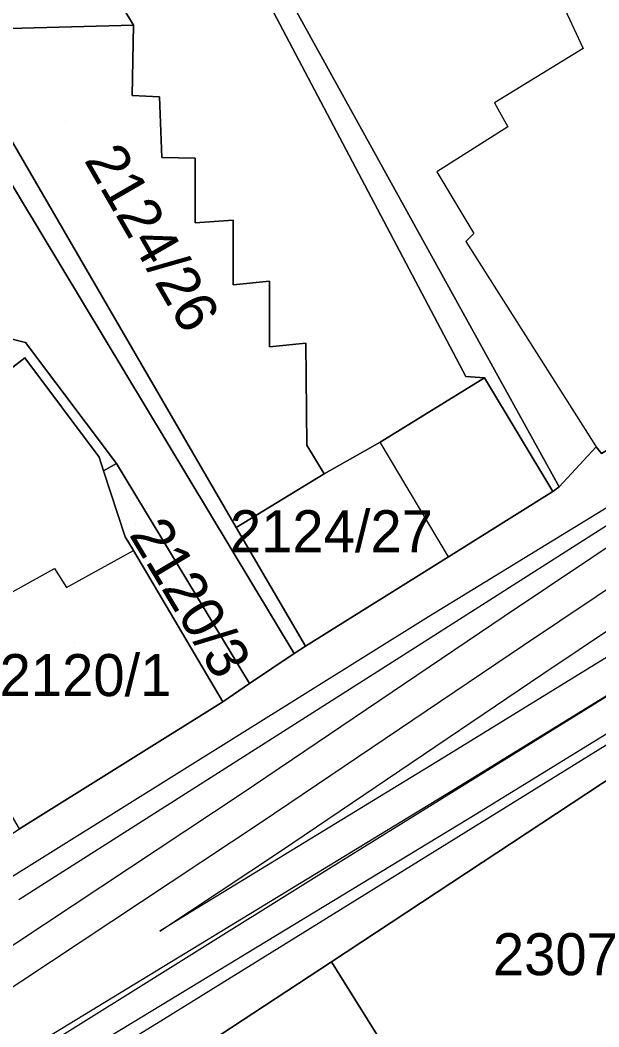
# Model space of a CAD drawing. Extents: x -263423 to -261326, y -1240067 to -1237864.
# Drawn here: x -262620.82 to -262593.27, y -1238897.85 to -1238849.92 of the extents above; entities that cross this region are included whole.
import ezdxf

# ---------------------------------------------------------------- set-up
doc = ezdxf.new("R2010")
doc.units = 0
for name, color, linetype in [('body_kn', 7, 'Continuous'), ('kladpar_druhypozemkov', 7, 'Continuous'), ('kladpar_hranice', 7, 'Continuous'), ('kladpar_parcelnecisla', 7, 'Continuous'), ('kladpar_plochy', 7, 'Continuous'), ('tarchy_linie', 7, 'Continuous'), ('zappar_hrandruhpozemk', 7, 'Continuous')]:
    doc.layers.add(name, color=color, linetype=linetype)

msp = doc.modelspace()

# ---------------------------------------------------------------- linework, layer by layer
at = {"layer": 'body_kn'}
for p, q in [((-262615.43, -1238850.16), (-262615.43, -1238850.16)), ((-262615.43, -1238850.16), (-262615.43, -1238850.16)), ((-262594.02, -1238851.27), (-262594.02, -1238851.27)), ((-262615.48, -1238853.51), (-262615.48, -1238853.51)), ((-262614.19, -1238853.56), (-262614.19, -1238853.56)), ((-262598.23, -1238853.85), (-262598.23, -1238853.85)), ((-262597.6, -1238855), (-262597.6, -1238855)), ((-262614.07, -1238856.45), (-262614.07, -1238856.45)), ((-262612.48, -1238856.48), (-262612.48, -1238856.48)), ((-262600.98, -1238857.14), (-262600.98, -1238857.14)), ((-262610.68, -1238859.44), (-262610.68, -1238859.44)), ((-262612.48, -1238859.56), (-262612.48, -1238859.56)), ((-262599.22, -1238860.08), (-262599.22, -1238860.08)), ((-262599.6, -1238860.46), (-262599.6, -1238860.46)), ((-262610.68, -1238862.52), (-262610.68, -1238862.52)), ((-262608.94, -1238862.35), (-262608.94, -1238862.35)), ((-262620.57, -1238865.27), (-262620.57, -1238865.27)), ((-262608.94, -1238865.47), (-262608.94, -1238865.47)), ((-262607.21, -1238865.3), (-262607.21, -1238865.3)), ((-262620.59, -1238866), (-262620.59, -1238866)), ((-262599.6, -1238866.89), (-262599.6, -1238866.89)), ((-262598.71, -1238866.94), (-262598.71, -1238866.94)), ((-262607.17, -1238870.16), (-262607.17, -1238870.16)), ((-262603.68, -1238870.01), (-262603.68, -1238870.01)), ((-262603.68, -1238870.01), (-262603.68, -1238870.01)), ((-262593.39, -1238870.23), (-262593.39, -1238870.23)), ((-262617.06, -1238870.73), (-262617.06, -1238870.73)), ((-262616.85, -1238871.37), (-262616.85, -1238871.37)), ((-262616.23, -1238871.03), (-262616.23, -1238871.03)), ((-262616.23, -1238871.03), (-262616.23, -1238871.03)), ((-262606.34, -1238871.51), (-262606.34, -1238871.51)), ((-262595.45, -1238872.36), (-262595.45, -1238872.36)), ((-262595.16, -1238872.13), (-262595.16, -1238872.13)), ((-262610.53, -1238874.07), (-262610.53, -1238874.07)), ((-262615.82, -1238874.51), (-262615.82, -1238874.51)), ((-262615.43, -1238875.17), (-262615.43, -1238875.17)), ((-262600.42, -1238875.47), (-262600.42, -1238875.47)), ((-262600.42, -1238875.47), (-262600.42, -1238875.47)), ((-262619.18, -1238876.03), (-262619.18, -1238876.03)), ((-262618.62, -1238876.93), (-262618.62, -1238876.93)), ((-262601.37, -1238878.32), (-262601.37, -1238878.32)), ((-262597.77, -1238878.3), (-262597.77, -1238878.3)), ((-262607.24, -1238879.73), (-262607.24, -1238879.73)), ((-262602.4, -1238880.03), (-262602.4, -1238880.03)), ((-262596.85, -1238879.67), (-262596.85, -1238879.67)), ((-262607.78, -1238880.08), (-262607.78, -1238880.08)), ((-262609.9, -1238881.5), (-262609.9, -1238881.5)), ((-262595.93, -1238881.04), (-262595.93, -1238881.04)), ((-262611.17, -1238882.38), (-262611.17, -1238882.38)), ((-262600.7, -1238885.06), (-262600.7, -1238885.06)), ((-262610.25, -1238886.73), (-262610.25, -1238886.73)), ((-262599.89, -1238886.38), (-262599.89, -1238886.38)), ((-262599.08, -1238887.7), (-262599.08, -1238887.7)), ((-262609.34, -1238888.11), (-262609.34, -1238888.11)), ((-262608.43, -1238889.49), (-262608.43, -1238889.49)), ((-262606.47, -1238890.55), (-262606.47, -1238890.55)), ((-262612.97, -1238892.55), (-262612.97, -1238892.55)), ((-262614.17, -1238893.29), (-262614.17, -1238893.29)), ((-262605.99, -1238894.76), (-262605.99, -1238894.76)), ((-262605.99, -1238894.76), (-262605.99, -1238894.76)), ((-262614.32, -1238897.69), (-262614.32, -1238897.69))]:
    msp.add_line(p, q, dxfattribs=at)
at = {"layer": 'kladpar_druhypozemkov'}
for p, q in [((-262618.67, -1238854.75), (-262618.67, -1238854.75)), ((-262605.57, -1238873.15), (-262605.57, -1238873.15)), ((-262615.33, -1238873.86), (-262615.33, -1238873.86)), ((-262618.24, -1238879.57), (-262618.24, -1238879.57)), ((-262594.93, -1238893.19), (-262594.93, -1238893.19))]:
    msp.add_line(p, q, dxfattribs=at)
at = {"layer": 'kladpar_hranice'}
for points in [[(-262632.4, -1238841.79), (-262631.28, -1238841.04), (-262629.14, -1238844.58), (-262620.85, -1238858.34), (-262607.78, -1238880.08), (-262609.9, -1238881.5), (-262616.23, -1238871.03), (-262620.57, -1238865.27), (-262624.18, -1238864.36), (-262632.53, -1238870.22), (-262636.08, -1238864.32), (-262640.99, -1238856.17), (-262644.76, -1238849.97), (-262643.48, -1238849.09), (-262632.4, -1238841.79)], [(-262620.79, -1238841.25), (-262615.43, -1238850.16), (-262624.29, -1238850.39), (-262610.53, -1238874.07), (-262607.24, -1238879.73), (-262607.78, -1238880.08), (-262620.85, -1238858.34), (-262629.14, -1238844.58)], [(-262613.11, -1238841.28), (-262599.6, -1238866.89), (-262598.71, -1238866.94), (-262603.68, -1238870.01), (-262606.34, -1238871.51), (-262607.17, -1238870.16), (-262607.21, -1238865.3), (-262608.94, -1238865.47), (-262608.94, -1238862.35), (-262610.68, -1238862.52), (-262610.68, -1238859.44), (-262612.48, -1238859.56), (-262612.48, -1238856.48), (-262614.07, -1238856.45), (-262614.19, -1238853.56), (-262615.48, -1238853.51), (-262615.43, -1238850.16), (-262620.79, -1238841.25)], [(-262607.9, -1238849.07), (-262595.16, -1238872.13), (-262595.45, -1238872.36), (-262598.71, -1238866.94), (-262599.6, -1238866.89), (-262613.11, -1238841.28)], [(-262591.08, -1238841.35), (-262590.76, -1238842.19), (-262581.61, -1238863.19), (-262589.25, -1238867.84), (-262589.13, -1238868.16), (-262593.14, -1238870.55), (-262593.39, -1238870.23), (-262595.16, -1238872.13), (-262607.9, -1238849.07), (-262597.3, -1238844.2), (-262591.08, -1238841.35)], [(-262654.17, -1238910.01), (-262633.28, -1238896.48), (-262622.89, -1238889.74), (-262620.85, -1238888.42), (-262611.17, -1238882.38), (-262609.9, -1238881.5), (-262607.78, -1238880.08), (-262607.24, -1238879.73), (-262600.42, -1238875.47), (-262595.45, -1238872.36), (-262595.16, -1238872.13), (-262593.39, -1238870.23), (-262593.14, -1238870.55), (-262589.13, -1238868.16), (-262589.25, -1238867.84), (-262581.61, -1238863.19), (-262579.7, -1238862.06), (-262569.19, -1238855.64), (-262558.49, -1238849.04)], [(-262615.43, -1238850.16), (-262615.48, -1238853.51), (-262614.19, -1238853.56), (-262614.07, -1238856.45), (-262612.48, -1238856.48), (-262612.48, -1238859.56), (-262610.68, -1238859.44), (-262610.68, -1238862.52), (-262608.94, -1238862.35), (-262608.94, -1238865.47), (-262607.21, -1238865.3), (-262607.17, -1238870.16), (-262606.34, -1238871.51), (-262610.53, -1238874.07), (-262624.29, -1238850.39), (-262615.43, -1238850.16)], [(-262540.89, -1238854.82), (-262541.72, -1238854.43), (-262557.89, -1238864.37), (-262574.14, -1238874.43), (-262590.25, -1238884.37), (-262605.99, -1238894.76), (-262616.63, -1238901.74), (-262618.99, -1238903.25), (-262629.56, -1238909.6), (-262632.87, -1238911.62), (-262637.6, -1238916.48), (-262640.42, -1238920.47), (-262640.17, -1238922.25), (-262639.74, -1238923.4), (-262644.72, -1238918.72), (-262652.22, -1238911.8)], [(-262625.37, -1238880.7), (-262627.63, -1238877.95), (-262628.83, -1238876.47), (-262633.36, -1238870.78), (-262632.53, -1238870.22), (-262624.18, -1238864.36), (-262620.57, -1238865.27), (-262616.23, -1238871.03), (-262616.85, -1238871.37), (-262617.06, -1238870.73), (-262620.59, -1238866), (-262625.7, -1238869.97), (-262627.77, -1238867.3), (-262631.67, -1238870.33), (-262629.8, -1238873.15), (-262625.37, -1238880.7)], [(-262620.85, -1238888.42), (-262625.37, -1238880.7), (-262629.8, -1238873.15), (-262631.67, -1238870.33), (-262627.77, -1238867.3), (-262625.7, -1238869.97), (-262620.59, -1238866), (-262617.06, -1238870.73), (-262616.85, -1238871.37), (-262615.82, -1238874.51), (-262615.43, -1238875.17), (-262611.17, -1238882.38), (-262620.85, -1238888.42)], [(-262603.68, -1238870.01), (-262598.71, -1238866.94), (-262595.45, -1238872.36), (-262600.42, -1238875.47), (-262607.24, -1238879.73), (-262610.53, -1238874.07), (-262606.34, -1238871.51), (-262603.68, -1238870.01)], [(-262616.23, -1238871.03), (-262609.9, -1238881.5), (-262611.17, -1238882.38), (-262615.43, -1238875.17), (-262615.82, -1238874.51), (-262616.85, -1238871.37), (-262616.23, -1238871.03)], [(-262590.25, -1238884.37), (-262582.79, -1238896.31), (-262577.83, -1238904.17), (-262580.44, -1238905.74), (-262585.27, -1238898.01), (-262598.59, -1238906.64), (-262600.53, -1238903.57), (-262600.78, -1238903.12), (-262605.99, -1238894.76), (-262590.25, -1238884.37)], [(-262605.99, -1238894.76), (-262600.78, -1238903.12), (-262600.53, -1238903.57), (-262604.16, -1238905.83), (-262605.1, -1238904.43), (-262609.12, -1238907.01), (-262610.06, -1238905.67), (-262612.03, -1238906.93), (-262610.97, -1238908.71), (-262611.92, -1238909.28), (-262612.99, -1238907.55), (-262616.63, -1238901.74), (-262605.99, -1238894.76)]]:
    msp.add_lwpolyline(points, dxfattribs=at)
at = {"layer": 'kladpar_plochy'}
for points in [[(-262632.4, -1238841.79), (-262631.28, -1238841.04), (-262629.14, -1238844.58), (-262620.85, -1238858.34), (-262607.78, -1238880.08), (-262609.9, -1238881.5), (-262616.23, -1238871.03), (-262620.57, -1238865.27), (-262624.18, -1238864.36), (-262632.53, -1238870.22), (-262636.08, -1238864.32), (-262640.99, -1238856.17), (-262644.76, -1238849.97), (-262643.48, -1238849.09)], [(-262591.08, -1238841.35), (-262590.76, -1238842.19), (-262581.61, -1238863.19), (-262589.25, -1238867.84), (-262589.13, -1238868.16), (-262593.14, -1238870.55), (-262593.39, -1238870.23), (-262595.16, -1238872.13), (-262607.9, -1238849.07), (-262597.3, -1238844.2)], [(-262615.43, -1238850.16), (-262615.48, -1238853.51), (-262614.19, -1238853.56), (-262614.07, -1238856.45), (-262612.48, -1238856.48), (-262612.48, -1238859.56), (-262610.68, -1238859.44), (-262610.68, -1238862.52), (-262608.94, -1238862.35), (-262608.94, -1238865.47), (-262607.21, -1238865.3), (-262607.17, -1238870.16), (-262606.34, -1238871.51), (-262610.53, -1238874.07), (-262624.29, -1238850.39)], [(-262625.37, -1238880.7), (-262627.63, -1238877.95), (-262628.83, -1238876.47), (-262633.36, -1238870.78), (-262632.53, -1238870.22), (-262624.18, -1238864.36), (-262620.57, -1238865.27), (-262616.23, -1238871.03), (-262616.85, -1238871.37), (-262617.06, -1238870.73), (-262620.59, -1238866), (-262625.7, -1238869.97), (-262627.77, -1238867.3), (-262631.67, -1238870.33), (-262629.8, -1238873.15)], [(-262620.85, -1238888.42), (-262625.37, -1238880.7), (-262629.8, -1238873.15), (-262631.67, -1238870.33), (-262627.77, -1238867.3), (-262625.7, -1238869.97), (-262620.59, -1238866), (-262617.06, -1238870.73), (-262616.85, -1238871.37), (-262615.82, -1238874.51), (-262615.43, -1238875.17), (-262611.17, -1238882.38)], [(-262603.68, -1238870.01), (-262598.71, -1238866.94), (-262595.45, -1238872.36), (-262600.42, -1238875.47), (-262607.24, -1238879.73), (-262610.53, -1238874.07), (-262606.34, -1238871.51)], [(-262616.23, -1238871.03), (-262609.9, -1238881.5), (-262611.17, -1238882.38), (-262615.43, -1238875.17), (-262615.82, -1238874.51), (-262616.85, -1238871.37)], [(-262590.25, -1238884.37), (-262582.79, -1238896.31), (-262577.83, -1238904.17), (-262580.44, -1238905.74), (-262585.27, -1238898.01), (-262598.59, -1238906.64), (-262600.53, -1238903.57), (-262600.78, -1238903.12), (-262605.99, -1238894.76)], [(-262605.99, -1238894.76), (-262600.78, -1238903.12), (-262600.53, -1238903.57), (-262604.16, -1238905.83), (-262605.1, -1238904.43), (-262609.12, -1238907.01), (-262610.06, -1238905.67), (-262612.03, -1238906.93), (-262610.97, -1238908.71), (-262611.92, -1238909.28), (-262612.99, -1238907.55), (-262616.63, -1238901.74)]]:
    msp.add_lwpolyline(points, close=True, dxfattribs=at)
for points in [[(-262620.79, -1238841.25), (-262615.43, -1238850.16), (-262624.29, -1238850.39), (-262610.53, -1238874.07), (-262607.24, -1238879.73), (-262607.78, -1238880.08), (-262620.85, -1238858.34), (-262629.14, -1238844.58)], [(-262613.11, -1238841.28), (-262599.6, -1238866.89), (-262598.71, -1238866.94), (-262603.68, -1238870.01), (-262606.34, -1238871.51), (-262607.17, -1238870.16), (-262607.21, -1238865.3), (-262608.94, -1238865.47), (-262608.94, -1238862.35), (-262610.68, -1238862.52), (-262610.68, -1238859.44), (-262612.48, -1238859.56), (-262612.48, -1238856.48), (-262614.07, -1238856.45), (-262614.19, -1238853.56), (-262615.48, -1238853.51), (-262615.43, -1238850.16), (-262620.79, -1238841.25)], [(-262607.9, -1238849.07), (-262595.16, -1238872.13), (-262595.45, -1238872.36), (-262598.71, -1238866.94), (-262599.6, -1238866.89), (-262613.11, -1238841.28)], [(-262654.17, -1238910.01), (-262633.28, -1238896.48), (-262622.89, -1238889.74), (-262620.85, -1238888.42), (-262611.17, -1238882.38), (-262609.9, -1238881.5), (-262607.78, -1238880.08), (-262607.24, -1238879.73), (-262600.42, -1238875.47), (-262595.45, -1238872.36), (-262595.16, -1238872.13), (-262593.39, -1238870.23), (-262593.14, -1238870.55), (-262589.13, -1238868.16), (-262589.25, -1238867.84), (-262581.61, -1238863.19), (-262579.7, -1238862.06), (-262569.19, -1238855.64), (-262558.49, -1238849.04)], [(-262540.89, -1238854.82), (-262541.72, -1238854.43), (-262557.89, -1238864.37), (-262574.14, -1238874.43), (-262590.25, -1238884.37), (-262605.99, -1238894.76), (-262616.63, -1238901.74), (-262618.99, -1238903.25), (-262629.56, -1238909.6), (-262632.87, -1238911.62), (-262637.6, -1238916.48), (-262640.42, -1238920.47), (-262640.17, -1238922.25), (-262639.74, -1238923.4), (-262644.72, -1238918.72), (-262652.22, -1238911.8)]]:
    msp.add_lwpolyline(points, dxfattribs=at)
at = {"layer": 'tarchy_linie'}
for points in [[(-262645.88, -1238917.65), (-262639.5, -1238910.5), (-262599.89, -1238886.38), (-262517.28, -1238835.52), (-262517.95, -1238834.38), (-262454.37, -1238814.63), (-262353.71, -1238786.28)], [(-262353.29, -1238787.77), (-262453.93, -1238816.12), (-262515.63, -1238835.28), (-262514.94, -1238836.48), (-262513.3, -1238838.4), (-262514.66, -1238839.19), (-262515.43, -1238839.63), (-262516.99, -1238840.53), (-262519.49, -1238838.7), (-262599.08, -1238887.7), (-262638.34, -1238911.53), (-262644.74, -1238918.7), (-262645.88, -1238917.65), (-262647.02, -1238916.6), (-262643.62, -1238912.79), (-262648, -1238915.69), (-262649.25, -1238914.54), (-262650.5, -1238913.39)], [(-262650.5, -1238913.39), (-262610.25, -1238886.73), (-262597.77, -1238878.3), (-262564.86, -1238856.26), (-262524.18, -1238833.8), (-262525.58, -1238828.54), (-262525.3, -1238828.34), (-262524.14, -1238827.56), (-262521.42, -1238825.74), (-262520.1, -1238824.85), (-262517.04, -1238832.48), (-262482.92, -1238821.87), (-262508.32, -1238829.32), (-262509.25, -1238826.15), (-262467.25, -1238813.85), (-262427.45, -1238802.46)], [(-262649.25, -1238914.54), (-262609.34, -1238888.11), (-262596.85, -1238879.67), (-262563.94, -1238857.63), (-262522.25, -1238834.62)], [(-262522.38, -1238836.57), (-262522.18, -1238836.72), (-262600.7, -1238885.06), (-262612.97, -1238892.55), (-262614.17, -1238893.29), (-262608.43, -1238889.49), (-262595.93, -1238881.04), (-262563.02, -1238859), (-262522.38, -1238836.57)]]:
    msp.add_lwpolyline(points, dxfattribs=at)
at = {"layer": 'zappar_hrandruhpozemk'}
for p, q in [((-262597.6, -1238855), (-262600.98, -1238857.14)), ((-262564.05, -1238864.2), (-262606.47, -1238890.55)), ((-262600.42, -1238875.47), (-262603.68, -1238870.01)), ((-262621.92, -1238877.54), (-262619.18, -1238876.03))]:
    msp.add_line(p, q, dxfattribs=at)
for points in [[(-262597.3, -1238844.2), (-262594.02, -1238851.27), (-262598.23, -1238853.85), (-262597.6, -1238855)], [(-262600.98, -1238857.14), (-262599.22, -1238860.08), (-262599.6, -1238860.46), (-262593.39, -1238870.23)], [(-262620.88, -1238891.79), (-262602.4, -1238880.03), (-262585.2, -1238869.08), (-262568.06, -1238858)], [(-262585.64, -1238868.69), (-262601.37, -1238878.32), (-262622.14, -1238891.27)], [(-262619.18, -1238876.03), (-262618.62, -1238876.93), (-262615.43, -1238875.17)], [(-262643.95, -1238917.71), (-262641.59, -1238915.82), (-262638.72, -1238913.48), (-262633.49, -1238909.45), (-262614.32, -1238897.69), (-262587.12, -1238880.83)], [(-262606.47, -1238890.55), (-262633.09, -1238907.16), (-262635.52, -1238908.99), (-262637.43, -1238910.63), (-262639.86, -1238912.97), (-262642.35, -1238915.69), (-262643.95, -1238917.71), (-262644.72, -1238918.72)]]:
    msp.add_lwpolyline(points, dxfattribs=at)

# ---------------------------------------------------------------- texts
at = {"layer": 'kladpar_parcelnecisla'}
for s, rotation, p in [('2124/26', 300, (-262617.802, -1238856.577)), ('2120/3', 301, (-262615.662, -1238874.405))]:
    msp.add_text(s, height=2, rotation=rotation, dxfattribs=at).set_placement(p)
for s, p in [('2124/27', (-262610.834, -1238875.25)), ('2120/1', (-262621.796, -1238882.1)), ('2307', (-262598.313, -1238895.39))]:
    msp.add_text(s, height=2, dxfattribs=at).set_placement(p)

doc.saveas('drawing.dxf')
